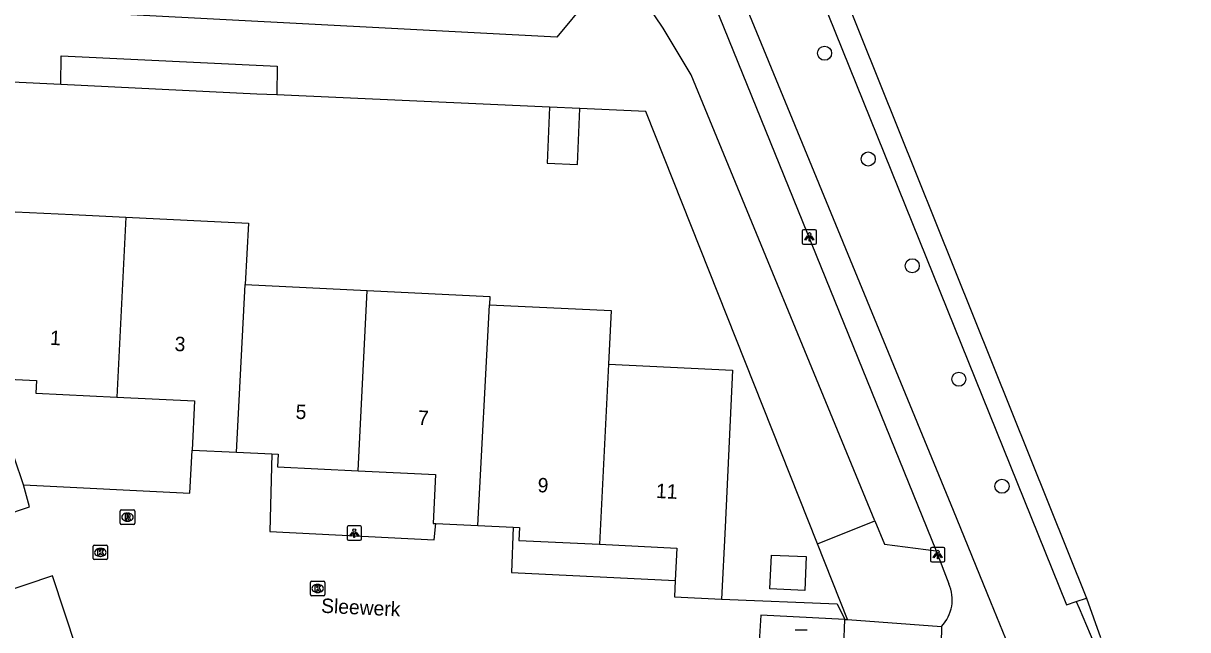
# Model space of a CAD drawing. Extents: x 162990 to 165007, y 383433 to 384336.
# Drawn here: x 164867.8 to 164948.7, y 383857.1 to 383899.3 of the extents above; entities that cross this region are included whole.
import ezdxf

# ---------------------------------------------------------------- set-up
doc = ezdxf.new("R2010")
doc.units = 0
for name, color, linetype in [('IMGEO_Boom', 7, 'Continuous'), ('IMGEO_Bouwland', 7, 'Continuous'), ('IMGEO_Duiker', 7, 'Continuous'), ('IMGEO_Groenvoorziening', 7, 'Continuous'), ('IMGEO_Kolk', 7, 'Continuous'), ('IMGEO_Lichtpunt', 7, 'Continuous'), ('IMGEO_Openbare_ruimte_label', 7, 'Continuous'), ('IMGEO_Pand', 7, 'Continuous'), ('IMGEO_Pand_nummerreeks', 7, 'Continuous'), ('IMGEO_Rijbaan_lokaal_open', 7, 'Continuous'), ('IMGEO_Rioolput', 7, 'Continuous'), ('IMGEO_Voetpad_halfverhard', 7, 'Continuous'), ('IMGEO_Waterloop', 7, 'Continuous')]:
    doc.layers.add(name, color=color, linetype=linetype)

msp = doc.modelspace()

# ---------------------------------------------------------------- linework, layer by layer
at = {"layer": 'IMGEO_Boom'}
for centre in [(164923.481, 383897.178), (164926.509, 383889.828), (164929.57, 383882.413), (164932.803, 383874.534), (164935.8, 383867.094)]:
    msp.add_circle(centre, 0.489, dxfattribs=at)
at = {"layer": 'IMGEO_Bouwland'}
msp.add_lwpolyline([(164941.662, 383859.327), (164942.652, 383856.58)], dxfattribs=at)
at = {"layer": 'IMGEO_Duiker'}
msp.add_lwpolyline([(164940.954, 383859.087), (164941.155, 383858.627), (164941.922, 383856.833), (164942.119, 383856.374)], dxfattribs=at)
at = {"layer": 'IMGEO_Groenvoorziening'}
for points in [[(164926.971, 383864.687), (164914.222, 383895.677), (164912.265, 383898.91), (164909.185, 383903.493), (164904.897, 383898.3), (164858.503, 383900.718), (164858.601, 383909.724)], [(164870.441, 383894.999), (164870.463, 383896.999), (164885.456, 383896.283), (164885.434, 383894.278)], [(164870.441, 383894.999), (164858.357, 383895.58), (164861.418, 383886.442)], [(164885.434, 383894.278), (164884.058, 383894.344), (164870.441, 383894.999)], [(164904.38, 383893.435), (164885.434, 383894.278)], [(164922.988, 383863.106), (164911.069, 383893.137), (164906.484, 383893.341)], [(164867.857, 383867.199), (164865.324, 383874.612)], [(164922.988, 383863.106), (164926.971, 383864.687)], [(164926.971, 383864.687), (164927.633, 383863.078), (164931.221, 383862.612)], [(164925.074, 383857.851), (164922.988, 383863.106)]]:
    msp.add_lwpolyline(points, dxfattribs=at)
at = {"layer": 'IMGEO_Kolk'}
for p, q in [((164872.686, 383862.075), (164872.686, 383862.927)), ((164872.761, 383863.001), (164873.613, 383863.001)), ((164873.174, 383862.781), (164873.199, 383862.781)), ((164873.687, 383862.927), (164873.687, 383862.075)), ((164873.613, 383862.001), (164872.761, 383862.001)), ((164873.197, 383862.221), (164873.172, 383862.221)), ((164887.777, 383859.568), (164887.777, 383860.42)), ((164887.852, 383860.494), (164888.704, 383860.494)), ((164888.265, 383860.274), (164888.29, 383860.274)), ((164888.778, 383860.42), (164888.778, 383859.568)), ((164888.704, 383859.494), (164887.852, 383859.494)), ((164888.288, 383859.714), (164888.263, 383859.714))]:
    msp.add_line(p, q, dxfattribs=at)
for points in [[(164872.686, 383862.075), (164872.686, 383862.927)], [(164872.761, 383863.001), (164873.613, 383863.001)], [(164873.007, 383862.701), (164873.13, 383862.701), (164873.13, 383862.55), (164873.26, 383862.701), (164873.424, 383862.701), (164873.278, 383862.55), (164873.431, 383862.301), (164873.279, 383862.301), (164873.194, 383862.465), (164873.13, 383862.398), (164873.13, 383862.301), (164873.007, 383862.301), (164873.007, 383862.701)], [(164873.687, 383862.927), (164873.687, 383862.075)], [(164873.613, 383862.001), (164872.761, 383862.001)], [(164887.777, 383859.568), (164887.777, 383860.42)], [(164887.852, 383860.494), (164888.704, 383860.494)], [(164888.098, 383860.194), (164888.221, 383860.194), (164888.221, 383860.043), (164888.351, 383860.194), (164888.515, 383860.194), (164888.369, 383860.043), (164888.522, 383859.794), (164888.37, 383859.794), (164888.285, 383859.958), (164888.221, 383859.891), (164888.221, 383859.794), (164888.098, 383859.794), (164888.098, 383860.194)], [(164888.778, 383860.42), (164888.778, 383859.568)], [(164888.704, 383859.494), (164887.852, 383859.494)]]:
    msp.add_lwpolyline(points, dxfattribs=at)
for centre, start, end in [((164872.763, 383862.925), 91.55205, 178.44795), ((164872.763, 383862.925), 91.55205, 178.44795), ((164873.611, 383862.925), 1.55205, 88.44795), ((164873.611, 383862.925), 1.55205, 88.44795), ((164872.763, 383862.077), 181.55205, 268.44795), ((164872.763, 383862.077), 181.55205, 268.44795), ((164873.611, 383862.077), 271.55205, 358.44795), ((164873.611, 383862.077), 271.55205, 358.44795), ((164887.854, 383860.418), 91.55205, 178.44795), ((164887.854, 383860.418), 91.55205, 178.44795), ((164888.702, 383860.418), 1.55205, 88.44795), ((164888.702, 383860.418), 1.55205, 88.44795), ((164887.854, 383859.57), 181.55205, 268.44795), ((164887.854, 383859.57), 181.55205, 268.44795), ((164888.702, 383859.57), 271.55205, 358.44795), ((164888.702, 383859.57), 271.55205, 358.44795)]:
    msp.add_arc(centre, 0.0765, start, end, dxfattribs=at)
for centre, major_axis, ratio, start_param, end_param in [((164873.173, 383862.501), (-0.387, 0.002), 0.722429, 4.712389, 7.853982), ((164873.198, 383862.501), (-0.39, 0.002), 0.717154, 1.570796, 4.712389), ((164888.264, 383859.994), (-0.387, 0.002), 0.722429, 4.712389, 7.853982), ((164888.289, 383859.994), (-0.39, 0.002), 0.717154, 1.570796, 4.712389)]:
    msp.add_ellipse(centre, major_axis=major_axis, ratio=ratio, start_param=start_param, end_param=end_param, dxfattribs=at)
at = {"layer": 'IMGEO_Lichtpunt'}
for p, q in [((164922.825, 383884.914), (164922.017, 383884.914)), ((164922.825, 383884.914), (164922.017, 383884.914)), ((164921.923, 383884.819), (164921.923, 383884.012)), ((164921.923, 383884.819), (164921.923, 383884.012)), ((164922.919, 383884.012), (164922.919, 383884.819)), ((164922.919, 383884.012), (164922.919, 383884.819)), ((164922.017, 383883.918), (164922.825, 383883.918)), ((164922.017, 383883.918), (164922.825, 383883.918)), ((164890.321, 383864.244), (164890.321, 383863.437)), ((164890.321, 383864.244), (164890.321, 383863.437)), ((164891.223, 383864.339), (164890.415, 383864.339)), ((164891.223, 383864.339), (164890.415, 383864.339)), ((164891.317, 383863.437), (164891.317, 383864.244)), ((164891.317, 383863.437), (164891.317, 383864.244)), ((164890.415, 383863.343), (164891.223, 383863.343)), ((164890.415, 383863.343), (164891.223, 383863.343)), ((164930.836, 383862.751), (164930.836, 383861.944)), ((164930.836, 383862.751), (164930.836, 383861.944)), ((164931.738, 383862.846), (164930.93, 383862.846)), ((164931.738, 383862.846), (164930.93, 383862.846)), ((164931.832, 383861.944), (164931.832, 383862.751)), ((164931.832, 383861.944), (164931.832, 383862.751)), ((164930.93, 383861.85), (164931.738, 383861.85)), ((164930.93, 383861.85), (164931.738, 383861.85))]:
    msp.add_line(p, q, dxfattribs=at)
for points in [[(164922.297, 383884.483), (164922.336, 383884.455), (164922.148, 383884.193), (164922.11, 383884.22), (164922.297, 383884.483)], [(164922.399, 383884.435), (164922.446, 383884.435), (164922.446, 383884.113), (164922.399, 383884.113), (164922.399, 383884.435)], [(164922.509, 383884.455), (164922.547, 383884.482), (164922.734, 383884.22), (164922.695, 383884.192), (164922.509, 383884.455)], [(164890.695, 383863.908), (164890.734, 383863.88), (164890.546, 383863.618), (164890.508, 383863.645), (164890.695, 383863.908)], [(164890.907, 383863.88), (164890.945, 383863.907), (164891.132, 383863.645), (164891.093, 383863.617), (164890.907, 383863.88)], [(164890.797, 383863.86), (164890.844, 383863.86), (164890.844, 383863.538), (164890.797, 383863.538), (164890.797, 383863.86)], [(164931.21, 383862.415), (164931.249, 383862.387), (164931.061, 383862.125), (164931.023, 383862.152), (164931.21, 383862.415)], [(164931.312, 383862.367), (164931.359, 383862.367), (164931.359, 383862.045), (164931.312, 383862.045), (164931.312, 383862.367)], [(164931.422, 383862.387), (164931.46, 383862.414), (164931.647, 383862.152), (164931.608, 383862.124), (164931.422, 383862.387)]]:
    msp.add_lwpolyline(points, dxfattribs=at)
for centre in [(164922.422, 383884.617), (164890.82, 383864.042), (164931.335, 383862.549)]:
    msp.add_circle(centre, 0.0994, dxfattribs=at)
for centre, start, end in [((164922.017, 383884.819), 90, 180), ((164922.017, 383884.819), 90, 180), ((164922.825, 383884.819), 0, 90), ((164922.825, 383884.819), 0, 90), ((164922.017, 383884.012), 180, 270), ((164922.017, 383884.012), 180, 270), ((164922.825, 383884.012), 270, 0), ((164922.825, 383884.012), 270, 360), ((164890.415, 383864.244), 90, 180), ((164890.415, 383864.244), 90, 180), ((164891.223, 383864.244), 0, 90), ((164891.223, 383864.244), 0, 90), ((164890.415, 383863.437), 180, 270), ((164890.415, 383863.437), 180, 270), ((164891.223, 383863.437), 270, 0), ((164891.223, 383863.437), 270, 360), ((164930.93, 383862.751), 90, 180), ((164930.93, 383862.751), 90, 180), ((164931.738, 383862.751), 0, 90), ((164931.738, 383862.751), 0, 90), ((164930.93, 383861.944), 180, 270), ((164930.93, 383861.944), 180, 270), ((164931.738, 383861.944), 270, 0), ((164931.738, 383861.944), 270, 360)]:
    msp.add_arc(centre, 0.0946, start, end, dxfattribs=at)
at = {"layer": 'IMGEO_Pand'}
for points in [[(164904.38, 383893.435), (164904.214, 383889.545), (164906.318, 383889.455), (164906.484, 383893.341)], [(164906.484, 383893.341), (164904.38, 383893.435)], [(164861.418, 383886.442), (164866.266, 383886.209), (164871.261, 383885.969), (164874.959, 383885.791)], [(164874.959, 383885.791), (164874.336, 383873.287)], [(164874.959, 383885.791), (164883.469, 383885.382), (164883.245, 383881.101)], [(164882.634, 383869.459), (164883.245, 383881.101)], [(164883.245, 383881.101), (164891.719, 383880.693)], [(164891.079, 383868.17), (164891.719, 383880.693)], [(164891.719, 383880.693), (164900.229, 383880.283), (164900.199, 383879.704)], [(164899.404, 383864.365), (164900.199, 383879.704)], [(164900.199, 383879.704), (164908.661, 383879.296), (164908.482, 383875.585)], [(164908.482, 383875.585), (164907.86, 383863.065)], [(164908.482, 383875.585), (164917.092, 383875.171), (164916.568, 383864.249), (164916.328, 383859.254)], [(164865.324, 383874.612), (164868.748, 383874.444), (164868.705, 383873.563), (164874.336, 383873.287)], [(164874.336, 383873.287), (164879.72, 383873.024), (164879.553, 383869.608)], [(164879.553, 383869.608), (164882.634, 383869.459)], [(164882.634, 383869.459), (164885.086, 383869.34)], [(164885.086, 383869.34), (164885.539, 383869.318), (164885.496, 383868.44), (164891.079, 383868.17)], [(164891.079, 383868.17), (164896.469, 383867.909), (164896.304, 383864.516), (164896.475, 383864.508)], [(164896.475, 383864.508), (164899.404, 383864.365)], [(164899.404, 383864.365), (164901.849, 383864.246)], [(164901.849, 383864.246), (164902.29, 383864.225), (164902.247, 383863.337), (164907.86, 383863.065)], [(164907.86, 383863.065), (164913.221, 383862.806), (164913.111, 383860.542)], [(164922.207, 383862.211), (164922.106, 383859.865), (164919.681, 383859.969), (164919.786, 383862.315), (164922.207, 383862.211)], [(164913.111, 383860.542), (164913.056, 383859.413), (164916.328, 383859.254)]]:
    msp.add_lwpolyline(points, dxfattribs=at)
at = {"layer": 'IMGEO_Rijbaan_lokaal_open'}
for points in [[(164867.857, 383867.199), (164879.395, 383866.624), (164879.553, 383869.608)], [(164885.086, 383869.34), (164884.953, 383863.943), (164896.373, 383863.385), (164896.475, 383864.508)], [(164864.467, 383864.384), (164868.27, 383865.666), (164867.857, 383867.199)], [(164901.849, 383864.246), (164901.73, 383861.101), (164913.111, 383860.542)], [(164871.538, 383855.83), (164869.865, 383860.877), (164866.139, 383859.612)], [(164916.328, 383859.254), (164924.347, 383858.919), (164924.887, 383857.851)], [(164924.887, 383857.851), (164919.058, 383858.135), (164918.945, 383856.281), (164924.828, 383855.981), (164924.887, 383857.851)], [(164924.887, 383857.851), (164925.074, 383857.851)], [(164925.074, 383857.851), (164931.595, 383857.361)], [(164931.595, 383857.361), (164931.551, 383855.018)]]:
    msp.add_lwpolyline(points, dxfattribs=at)
at = {"layer": 'IMGEO_Rioolput'}
for p, q in [((164874.57, 383864.523), (164874.57, 383865.375)), ((164874.645, 383865.449), (164875.497, 383865.449)), ((164875.058, 383865.229), (164875.083, 383865.229)), ((164875.571, 383865.375), (164875.571, 383864.523)), ((164875.497, 383864.449), (164874.645, 383864.449)), ((164875.081, 383864.669), (164875.056, 383864.669)), ((164921.426, 383857.13), (164922.278, 383857.13))]:
    msp.add_line(p, q, dxfattribs=at)
for points in [[(164874.57, 383864.523), (164874.57, 383865.375)], [(164874.645, 383865.449), (164875.497, 383865.449)], [(164875.159, 383865.147), (164874.907, 383865.149), (164874.907, 383864.749)], [(164874.907, 383864.749), (164875.031, 383864.749), (164875.031, 383864.911), (164875.042, 383864.911)], [(164875.085, 383865.068), (164875.031, 383865.068), (164875.031, 383864.987)], [(164875.031, 383864.987), (164875.083, 383864.987)], [(164875.089, 383864.882), (164875.16, 383864.749), (164875.3, 383864.749), (164875.235, 383864.875)], [(164875.571, 383865.375), (164875.571, 383864.523)], [(164875.497, 383864.449), (164874.645, 383864.449)], [(164921.426, 383857.13), (164922.278, 383857.13)]]:
    msp.add_lwpolyline(points, dxfattribs=at)
for centre, radius, start, end in [((164874.647, 383865.373), 0.0765, 91.55205, 178.44795), ((164874.647, 383865.373), 0.0765, 91.55205, 178.44795), ((164875.041, 383864.858), 0.0533, 26.02933, 88.69889), ((164875.067, 383865.176), 0.19, 274.7715, 282.96867), ((164875.091, 383864.972), 0.0964, 77.00612, 93.18647), ((164875.105, 383865.029), 0.0378, 276.66336, 79.67722), ((164875.158, 383865.037), 0.109, 350.36119, 89.41601), ((164875.156, 383865.037), 0.112, 277.58423, 350.98172), ((164875.14, 383864.822), 0.108, 29.51342, 73.79051), ((164875.495, 383865.373), 0.0765, 1.55205, 88.44795), ((164875.495, 383865.373), 0.0765, 1.55205, 88.44795), ((164874.647, 383864.525), 0.0765, 181.55205, 268.44795), ((164874.647, 383864.525), 0.0765, 181.55205, 268.44795), ((164875.495, 383864.525), 0.0765, 271.55205, 358.44795), ((164875.495, 383864.525), 0.0765, 271.55205, 358.44795)]:
    msp.add_arc(centre, radius, start, end, dxfattribs=at)
for centre, major_axis, ratio, start_param, end_param in [((164875.057, 383864.949), (-0.387, 0.002), 0.722429, 4.712389, 7.853982), ((164875.082, 383864.949), (-0.39, 0.002), 0.717154, 1.570796, 4.712389)]:
    msp.add_ellipse(centre, major_axis=major_axis, ratio=ratio, start_param=start_param, end_param=end_param, dxfattribs=at)
at = {"layer": 'IMGEO_Voetpad_halfverhard'}
for points in [[(164983.977, 383734.342), (164982.869, 383734.521), (164982.057, 383735.058), (164981.517, 383736.455), (164981.324, 383736.961), (164976.349, 383750), (164974.222, 383755.576), (164973.999, 383757.024), (164973.771, 383763.04), (164973.426, 383764.711), (164960.599, 383796.615), (164958.865, 383800.812), (164957.098, 383805.088), (164938.993, 383849.359), (164935.035, 383859.043), (164932.429, 383865.418), (164917.102, 383902.702)], [(164915.215, 383902.111), (164931.221, 383862.612)], [(164931.221, 383862.612), (164932.109, 383860.324)]]:
    msp.add_lwpolyline(points, dxfattribs=at)
msp.add_arc((164929.672, 383859.221), 2.675, 315.95813, 24.35922, dxfattribs=at)
at = {"layer": 'IMGEO_Waterloop'}
for points in [[(164917.871, 383914.377), (164940.283, 383858.86), (164940.954, 383859.087), (164941.662, 383859.327)], [(164919.419, 383914.77), (164941.662, 383859.327)]]:
    msp.add_lwpolyline(points, dxfattribs=at)

# ---------------------------------------------------------------- texts
at = {"layer": 'IMGEO_Openbare_ruimte_label'}
msp.add_text('Sleewerk', height=1, rotation=357.24917, dxfattribs=at).set_placement((164888.502, 383858.312))
at = {"layer": 'IMGEO_Pand_nummerreeks'}
for s, rotation, p in [('1', 357.19101, (164869.671, 383876.922)), ('3', 357.19251, (164878.324, 383876.497)), ('5', 357.22688, (164886.729, 383871.784)), ('7', 357.22688, (164895.224, 383871.372)), ('9', 357.21543, (164903.534, 383866.688)), ('11', 357.21685, (164911.753, 383866.287))]:
    msp.add_text(s, height=1, rotation=rotation, dxfattribs=at).set_placement(p)

doc.saveas('drawing.dxf')
